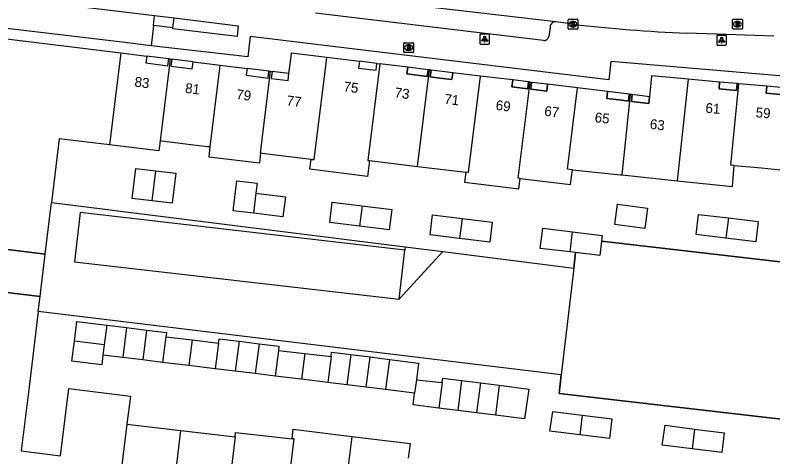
# Model space of a CAD drawing. Extents: x 161696 to 162377, y 380761 to 381673.
# Drawn here: x 162017.9 to 162094.1, y 381563.2 to 381607.7 of the extents above; entities that cross this region are included whole.
import ezdxf

# ---------------------------------------------------------------- set-up
doc = ezdxf.new("R2010")
doc.units = 0
for name, color, linetype in [('IMGEO_Brandkraan', 7, 'Continuous'), ('IMGEO_Groenvoorziening', 7, 'Continuous'), ('IMGEO_Kolk', 7, 'Continuous'), ('IMGEO_Lichtpunt', 7, 'Continuous'), ('IMGEO_Pand', 7, 'Continuous'), ('IMGEO_Pand_nummerreeks', 7, 'Continuous'), ('IMGEO_Pand_overbouw', 7, 'Continuous'), ('IMGEO_Parkeervlak_gesloten', 7, 'Continuous'), ('IMGEO_Parkeervlak_open', 7, 'Continuous'), ('IMGEO_Rijbaan_lokaal_gesloten', 7, 'Continuous'), ('IMGEO_Rijbaan_lokaal_open', 7, 'Continuous'), ('IMGEO_Rioolput', 7, 'Continuous'), ('IMGEO_Voetpad_op_trap', 7, 'Continuous'), ('IMGEO_Voetpad_open', 7, 'Continuous')]:
    doc.layers.add(name, color=color, linetype=linetype)

msp = doc.modelspace()

# ---------------------------------------------------------------- linework, layer by layer
at = {"layer": 'IMGEO_Brandkraan'}
for p, q in [((162056.958, 381603.968), (162056.958, 381604.82)), ((162057.033, 381604.894), (162057.885, 381604.894)), ((162057.446, 381604.674), (162057.471, 381604.674)), ((162057.959, 381604.82), (162057.959, 381603.968)), ((162057.885, 381603.894), (162057.033, 381603.894)), ((162057.469, 381604.114), (162057.444, 381604.114))]:
    msp.add_line(p, q, dxfattribs=at)
for points in [[(162056.958, 381603.968), (162056.958, 381604.82)], [(162057.033, 381604.894), (162057.885, 381604.894)], [(162057.306, 381604.594), (162057.306, 381604.194), (162057.519, 381604.194)], [(162057.537, 381604.594), (162057.306, 381604.594)], [(162057.485, 381604.513), (162057.431, 381604.513), (162057.431, 381604.437)], [(162057.431, 381604.437), (162057.484, 381604.437)], [(162057.959, 381604.82), (162057.959, 381603.968)], [(162057.885, 381603.894), (162057.033, 381603.894)], [(162057.493, 381604.361), (162057.431, 381604.361), (162057.431, 381604.28)], [(162057.431, 381604.28), (162057.493, 381604.28)]]:
    msp.add_lwpolyline(points, dxfattribs=at)
for centre, radius, start, end in [((162057.035, 381604.818), 0.0765, 91.55205, 178.44795), ((162057.035, 381604.818), 0.0765, 91.55205, 178.44795), ((162057.486, 381604.475), 0.0379, 267.82845, 90.93552), ((162057.541, 381604.449), 0.145, 59.4692, 91.53667), ((162057.566, 381604.496), 0.0922, 285.51372, 58.15012), ((162057.571, 381604.304), 0.105, 301.31148, 78.98903), ((162057.883, 381604.818), 0.0765, 1.55205, 88.44795), ((162057.883, 381604.818), 0.0765, 1.55205, 88.44795), ((162057.035, 381603.97), 0.0765, 181.55205, 268.44795), ((162057.035, 381603.97), 0.0765, 181.55205, 268.44795), ((162057.494, 381604.32), 0.0404, 269.87594, 90.50774), ((162057.525, 381604.445), 0.251, 268.66757, 293.53466), ((162057.883, 381603.97), 0.0765, 271.55205, 358.44795), ((162057.883, 381603.97), 0.0765, 271.55205, 358.44795)]:
    msp.add_arc(centre, radius, start, end, dxfattribs=at)
for centre, major_axis, ratio, start_param, end_param in [((162057.445, 381604.394), (-0.387, 0.002), 0.722429, 4.712389, 7.853982), ((162057.47, 381604.394), (-0.39, 0.002), 0.717154, 1.570796, 4.712389)]:
    msp.add_ellipse(centre, major_axis=major_axis, ratio=ratio, start_param=start_param, end_param=end_param, dxfattribs=at)
at = {"layer": 'IMGEO_Groenvoorziening'}
for points in [[(162031.544, 381604.588), (162028.637, 381604.933), (162013.863, 381606.684)], [(162057.108, 381584.326), (162060.889, 381583.85)]]:
    msp.add_lwpolyline(points, dxfattribs=at)
at = {"layer": 'IMGEO_Kolk'}
for p, q in [((162073.494, 381606.325), (162073.494, 381607.177)), ((162073.569, 381607.251), (162074.421, 381607.251)), ((162073.982, 381607.031), (162074.007, 381607.031)), ((162074.495, 381607.177), (162074.495, 381606.325)), ((162074.421, 381606.251), (162073.569, 381606.251)), ((162074.005, 381606.471), (162073.98, 381606.471))]:
    msp.add_line(p, q, dxfattribs=at)
for points in [[(162073.494, 381606.325), (162073.494, 381607.177)], [(162073.569, 381607.251), (162074.421, 381607.251)], [(162073.815, 381606.951), (162073.938, 381606.951), (162073.938, 381606.8), (162074.068, 381606.951), (162074.232, 381606.951), (162074.086, 381606.8), (162074.239, 381606.551), (162074.087, 381606.551), (162074.002, 381606.715), (162073.938, 381606.648), (162073.938, 381606.551), (162073.815, 381606.551), (162073.815, 381606.951)], [(162074.495, 381607.177), (162074.495, 381606.325)], [(162074.421, 381606.251), (162073.569, 381606.251)]]:
    msp.add_lwpolyline(points, dxfattribs=at)
for centre, start, end in [((162073.571, 381607.175), 91.55205, 178.44795), ((162073.571, 381607.175), 91.55205, 178.44795), ((162074.419, 381607.175), 1.55205, 88.44795), ((162074.419, 381607.175), 1.55205, 88.44795), ((162073.571, 381606.327), 181.55205, 268.44795), ((162073.571, 381606.327), 181.55205, 268.44795), ((162074.419, 381606.327), 271.55205, 358.44795), ((162074.419, 381606.327), 271.55205, 358.44795)]:
    msp.add_arc(centre, 0.0765, start, end, dxfattribs=at)
for centre, major_axis, ratio, start_param, end_param in [((162073.981, 381606.751), (-0.387, 0.002), 0.722429, 4.712389, 7.853982), ((162074.006, 381606.751), (-0.39, 0.002), 0.717154, 1.570796, 4.712389)]:
    msp.add_ellipse(centre, major_axis=major_axis, ratio=ratio, start_param=start_param, end_param=end_param, dxfattribs=at)
at = {"layer": 'IMGEO_Lichtpunt'}
for p, q in [((162064.609, 381605.656), (162064.609, 381604.849)), ((162064.609, 381605.656), (162064.609, 381604.849)), ((162065.511, 381605.751), (162064.703, 381605.751)), ((162065.511, 381605.751), (162064.703, 381605.751)), ((162065.605, 381604.849), (162065.605, 381605.656)), ((162065.605, 381604.849), (162065.605, 381605.656)), ((162088.455, 381605.538), (162088.455, 381604.731)), ((162088.455, 381605.538), (162088.455, 381604.731)), ((162089.357, 381605.633), (162088.549, 381605.633)), ((162089.357, 381605.633), (162088.549, 381605.633)), ((162089.451, 381604.731), (162089.451, 381605.538)), ((162089.451, 381604.731), (162089.451, 381605.538)), ((162064.703, 381604.755), (162065.511, 381604.755)), ((162064.703, 381604.755), (162065.511, 381604.755)), ((162088.549, 381604.637), (162089.357, 381604.637)), ((162088.549, 381604.637), (162089.357, 381604.637))]:
    msp.add_line(p, q, dxfattribs=at)
for points in [[(162064.983, 381605.32), (162065.022, 381605.292), (162064.834, 381605.03), (162064.796, 381605.057), (162064.983, 381605.32)], [(162065.085, 381605.272), (162065.132, 381605.272), (162065.132, 381604.95), (162065.085, 381604.95), (162065.085, 381605.272)], [(162065.195, 381605.292), (162065.233, 381605.319), (162065.42, 381605.057), (162065.381, 381605.029), (162065.195, 381605.292)], [(162088.829, 381605.202), (162088.868, 381605.174), (162088.68, 381604.912), (162088.642, 381604.939), (162088.829, 381605.202)], [(162088.931, 381605.154), (162088.978, 381605.154), (162088.978, 381604.832), (162088.931, 381604.832), (162088.931, 381605.154)], [(162089.041, 381605.174), (162089.079, 381605.201), (162089.266, 381604.939), (162089.227, 381604.911), (162089.041, 381605.174)]]:
    msp.add_lwpolyline(points, dxfattribs=at)
for centre in [(162065.108, 381605.454), (162088.954, 381605.336)]:
    msp.add_circle(centre, 0.0994, dxfattribs=at)
for centre, start, end in [((162064.703, 381605.656), 90, 180), ((162064.703, 381605.656), 90, 180), ((162065.511, 381605.656), 0, 90), ((162065.511, 381605.656), 0, 90), ((162088.549, 381605.538), 90, 180), ((162088.549, 381605.538), 90, 180), ((162089.357, 381605.538), 0, 90), ((162089.357, 381605.538), 0, 90), ((162064.703, 381604.849), 180, 270), ((162064.703, 381604.849), 180, 270), ((162065.511, 381604.849), 270, 0), ((162065.511, 381604.849), 270, 360), ((162088.549, 381604.731), 180, 270), ((162088.549, 381604.731), 180, 270), ((162089.357, 381604.731), 270, 0), ((162089.357, 381604.731), 270, 360)]:
    msp.add_arc(centre, 0.0946, start, end, dxfattribs=at)
at = {"layer": 'IMGEO_Pand'}
for points in [[(162011.675, 381584.731), (162014.229, 381605.603), (162028.506, 381603.861)], [(162028.506, 381603.861), (162027.373, 381594.602)], [(162028.506, 381603.861), (162031.107, 381603.544), (162031.022, 381602.85), (162033.232, 381602.578), (162033.317, 381603.273), (162033.469, 381603.255)], [(162043.552, 381602.012), (162043.711, 381601.992), (162043.625, 381601.297), (162045.331, 381601.087), (162045.417, 381601.782), (162045.566, 381602.977), (162045.637, 381603.548), (162045.676, 381603.865), (162049.229, 381603.424)], [(162033.469, 381603.255), (162033.332, 381602.135), (162032.459, 381595.003)], [(162033.469, 381603.255), (162033.621, 381603.237), (162033.534, 381602.542), (162034.929, 381602.368), (162035.681, 381602.274), (162035.734, 381602.694), (162035.768, 381602.969), (162038.484, 381602.635)], [(162047.648, 381593.137), (162047.948, 381593.119), (162049.191, 381603.115), (162049.229, 381603.424)], [(162049.229, 381603.424), (162052.498, 381603.018), (162052.42, 381602.318), (162054.186, 381602.109), (162054.271, 381602.804), (162054.573, 381602.767)], [(162037.495, 381594.39), (162038.449, 381602.339), (162038.484, 381602.635)], [(162038.484, 381602.635), (162041.2, 381602.301), (162041.114, 381601.606), (162043.308, 381601.336), (162043.393, 381602.031), (162043.552, 381602.012)], [(162054.573, 381602.767), (162053.364, 381593.037), (162053.532, 381593.017)], [(162059.563, 381602.157), (162059.409, 381602.175), (162059.316, 381601.476), (162057.282, 381601.748), (162057.377, 381602.424), (162054.573, 381602.767)], [(162058.355, 381592.438), (162059.563, 381602.157)], [(162064.655, 381601.537), (162061.906, 381601.873), (162061.819, 381601.17), (162060.613, 381601.32), (162059.63, 381601.442), (162059.717, 381602.138), (162059.563, 381602.157)], [(162042.564, 381593.774), (162043.422, 381600.924), (162043.552, 381602.012)], [(162064.655, 381601.537), (162063.447, 381591.826), (162063.198, 381591.856)], [(162069.676, 381600.919), (162069.52, 381600.94), (162069.445, 381600.247), (162067.849, 381600.441), (162067.934, 381601.136), (162064.655, 381601.537)], [(162085.571, 381601.212), (162081.892, 381601.543), (162081.703, 381599.445), (162081.641, 381598.756), (162079.874, 381598.98), (162079.946, 381599.664), (162079.792, 381599.68)], [(162068.692, 381591.213), (162068.472, 381591.24), (162069.676, 381600.919)], [(162074.451, 381600.335), (162071.432, 381600.706), (162071.35, 381600.024), (162069.753, 381600.214), (162069.831, 381600.898), (162069.676, 381600.919)], [(162085.571, 381601.212), (162084.486, 381590.993)], [(162090.7, 381600.761), (162090.509, 381600.779), (162090.451, 381600.081), (162088.694, 381600.229), (162088.753, 381600.926), (162085.571, 381601.212)], [(162090.205, 381592.517), (162089.889, 381592.547), (162090.7, 381600.761)], [(162095.799, 381600.303), (162095.644, 381600.317), (162095.584, 381599.619), (162093.428, 381599.805), (162093.489, 381600.502), (162090.7, 381600.761)], [(162073.931, 381592.097), (162073.433, 381592.149), (162074.451, 381600.335)], [(162079.792, 381599.68), (162079.638, 381599.696), (162079.566, 381599.012), (162078.628, 381599.122), (162077.388, 381599.267), (162077.47, 381599.964), (162074.451, 381600.335)], [(162078.931, 381591.574), (162079.792, 381599.68)], [(162027.373, 381594.602), (162022.302, 381595.223), (162021.523, 381588.807)], [(162032.459, 381595.003), (162032.336, 381593.995), (162027.373, 381594.602)], [(162037.495, 381594.39), (162037.233, 381594.415), (162035.277, 381594.652), (162033.429, 381594.876), (162032.62, 381594.974), (162032.459, 381595.003)], [(162042.564, 381593.774), (162042.443, 381592.762), (162037.374, 381593.378), (162037.495, 381594.39)], [(162047.648, 381593.137), (162043.802, 381593.609), (162042.742, 381593.739), (162042.564, 381593.774)], [(162053.532, 381593.017), (162053.327, 381591.43), (162047.528, 381592.154), (162047.648, 381593.137)], [(162053.532, 381593.017), (162058.355, 381592.438)], [(162031.654, 381588.974), (162029.636, 381589.216), (162029.999, 381592.234), (162032.026, 381591.99)], [(162058.355, 381592.438), (162063.198, 381591.856)], [(162084.486, 381590.993), (162090.042, 381590.412), (162090.205, 381592.517)], [(162090.205, 381592.517), (162092.95, 381592.274), (162094.886, 381592.102)], [(162032.026, 381591.99), (162034.034, 381591.749), (162033.671, 381588.731), (162031.654, 381588.974)], [(162031.654, 381588.974), (162032.026, 381591.99)], [(162063.198, 381591.856), (162063.076, 381590.845), (162068.562, 381590.186), (162068.692, 381591.213)], [(162068.692, 381591.213), (162073.758, 381590.595), (162073.931, 381592.097)], [(162073.931, 381592.097), (162078.786, 381591.589), (162078.931, 381591.574)], [(162078.931, 381591.574), (162084.486, 381590.993)], [(162041.833, 381587.713), (162039.798, 381587.964), (162040.171, 381590.981), (162042.205, 381590.73), (162042.084, 381589.747)], [(162042.084, 381589.747), (162045.059, 381589.38), (162044.808, 381587.345), (162041.833, 381587.713)], [(162042.084, 381589.747), (162041.833, 381587.713)], [(162011.675, 381584.731), (162020.892, 381583.603), (162021.523, 381588.807)], [(162052.515, 381586.411), (162049.514, 381586.779), (162049.764, 381588.814), (162052.766, 381588.446)], [(162052.766, 381588.446), (162055.765, 381588.077), (162055.515, 381586.042), (162052.515, 381586.411)], [(162052.766, 381588.446), (162052.515, 381586.411)], [(162081.214, 381586.179), (162078.196, 381586.586), (162078.47, 381588.618), (162081.488, 381588.211), (162081.214, 381586.179)], [(162062.592, 381585.163), (162059.618, 381585.533), (162059.871, 381587.567), (162062.843, 381587.197)], [(162062.843, 381587.197), (162065.872, 381586.82), (162065.619, 381584.786), (162062.592, 381585.163)], [(162062.843, 381587.197), (162062.592, 381585.163)], [(162089.39, 381585.208), (162086.387, 381585.569), (162086.632, 381587.604), (162089.641, 381587.242)], [(162089.641, 381587.242), (162092.639, 381586.882), (162092.394, 381584.847), (162089.39, 381585.208)], [(162089.641, 381587.242), (162089.39, 381585.208)], [(162073.702, 381583.813), (162070.704, 381584.173), (162070.949, 381586.208), (162073.953, 381585.844)], [(162073.702, 381583.813), (162073.953, 381585.844)], [(162073.953, 381585.844), (162076.939, 381585.483), (162076.87, 381584.9)], [(162076.87, 381584.9), (162076.7, 381583.452), (162074.249, 381583.747)], [(162074.249, 381583.747), (162073.702, 381583.813)], [(162020.189, 381577.825), (162020.371, 381579.323), (162011.727, 381580.381), (162011.51, 381578.614), (162010.935, 381578.684)], [(162020.189, 381577.825), (162019.267, 381570.243), (162018.48, 381563.777), (162022.431, 381563.297), (162023.256, 381570.077), (162029.459, 381569.305), (162029.1, 381566.483)], [(162023.829, 381574.824), (162024.086, 381576.825), (162027.077, 381576.449)], [(162027.077, 381576.449), (162026.822, 381574.447)], [(162027.077, 381576.449), (162029.08, 381576.197)], [(162029.08, 381576.197), (162028.695, 381573.188)], [(162029.08, 381576.197), (162031.082, 381575.945)], [(162031.082, 381575.945), (162030.699, 381572.943)], [(162031.082, 381575.945), (162033.085, 381575.693), (162033.015, 381575.26)], [(162026.692, 381573.433), (162026.578, 381572.438), (162023.571, 381572.822), (162023.829, 381574.824)], [(162026.822, 381574.447), (162023.829, 381574.824)], [(162033.015, 381575.26), (162032.688, 381572.699)], [(162033.015, 381575.26), (162035.667, 381574.949)], [(162035.667, 381574.949), (162035.338, 381572.375)], [(162035.667, 381574.949), (162038.319, 381574.637)], [(162038.319, 381574.637), (162038.382, 381575.074), (162040.391, 381574.826)], [(162040.391, 381574.826), (162040.005, 381571.804)], [(162040.391, 381574.826), (162042.401, 381574.577)], [(162026.822, 381574.447), (162026.692, 381573.433)], [(162038.319, 381574.637), (162037.989, 381572.051)], [(162042.401, 381574.577), (162042.015, 381571.558)], [(162042.401, 381574.577), (162044.41, 381574.329), (162044.349, 381573.892)], [(162044.349, 381573.892), (162044.02, 381571.313)], [(162044.349, 381573.892), (162047.002, 381573.592)], [(162028.695, 381573.188), (162026.692, 381573.433)], [(162030.699, 381572.943), (162028.695, 381573.188)], [(162047.002, 381573.592), (162046.669, 381570.989)], [(162047.002, 381573.592), (162049.654, 381573.292)], [(162049.654, 381573.292), (162049.318, 381570.664)], [(162049.654, 381573.292), (162049.704, 381573.739), (162051.645, 381573.488)], [(162051.645, 381573.488), (162051.254, 381570.428)], [(162051.645, 381573.488), (162053.586, 381573.238)], [(162053.197, 381570.19), (162053.586, 381573.238)], [(162053.586, 381573.238), (162055.527, 381572.987)], [(162032.688, 381572.699), (162030.699, 381572.943)], [(162035.338, 381572.375), (162032.688, 381572.699)], [(162037.989, 381572.051), (162035.338, 381572.375)], [(162055.527, 381572.987), (162055.14, 381569.952)], [(162055.527, 381572.987), (162058.447, 381572.61), (162058.234, 381570.948)], [(162040.005, 381571.804), (162037.989, 381572.051)], [(162042.015, 381571.558), (162040.005, 381571.804)], [(162044.02, 381571.313), (162042.015, 381571.558)], [(162046.669, 381570.989), (162044.02, 381571.313)], [(162049.318, 381570.664), (162046.669, 381570.989)], [(162058.234, 381570.948), (162058.058, 381569.595)], [(162058.234, 381570.948), (162060.843, 381570.683)], [(162060.843, 381570.683), (162060.888, 381571.119), (162062.785, 381570.877)], [(162062.785, 381570.877), (162062.399, 381567.853)], [(162062.785, 381570.877), (162064.683, 381570.634)], [(162051.254, 381570.428), (162049.318, 381570.664)], [(162053.197, 381570.19), (162051.254, 381570.428)], [(162055.14, 381569.952), (162053.197, 381570.19)], [(162060.843, 381570.683), (162060.512, 381568.095)], [(162064.683, 381570.634), (162064.297, 381567.61)], [(162064.683, 381570.634), (162066.58, 381570.392)], [(162066.58, 381570.392), (162069.555, 381570.012), (162069.11, 381566.993), (162066.194, 381567.367)], [(162066.58, 381570.392), (162066.194, 381567.367)], [(162058.058, 381569.595), (162055.14, 381569.952)], [(162060.512, 381568.095), (162057.911, 381568.428), (162058.058, 381569.595)], [(162062.399, 381567.853), (162060.512, 381568.095)], [(162064.297, 381567.61), (162062.399, 381567.853)], [(162066.194, 381567.367), (162064.297, 381567.61)], [(162074.67, 381565.39), (162071.672, 381565.754), (162071.956, 381567.746), (162074.924, 381567.383)], [(162074.924, 381567.383), (162077.889, 381567.02), (162077.667, 381565.025), (162074.67, 381565.39)], [(162074.924, 381567.383), (162074.67, 381565.39)], [(162029.1, 381566.483), (162027.898, 381556.601)], [(162029.1, 381566.483), (162034.552, 381565.84)], [(162085.975, 381563.98), (162082.968, 381564.356), (162083.279, 381566.367), (162086.23, 381565.979)], [(162033.346, 381555.93), (162034.552, 381565.84)], [(162034.552, 381565.84), (162039.994, 381565.198)], [(162039.994, 381565.198), (162040.028, 381565.633), (162042.453, 381565.364), (162045.748, 381565)], [(162045.748, 381565), (162045.855, 381565.965), (162051.729, 381565.24)], [(162086.23, 381565.979), (162089.191, 381565.589), (162088.982, 381563.604), (162085.975, 381563.98)], [(162086.23, 381565.979), (162085.975, 381563.98)], [(162039.994, 381565.198), (162038.785, 381555.261)], [(162044.655, 381554.542), (162045.925, 381564.98), (162045.748, 381565)], [(162051.729, 381565.24), (162050.342, 381553.842)], [(162051.729, 381565.24), (162057.602, 381564.514), (162057.414, 381563.032)]]:
    msp.add_lwpolyline(points, dxfattribs=at)
at = {"layer": 'IMGEO_Pand_overbouw'}
for points in [[(162033.317, 381603.273), (162031.107, 381603.544), (162031.022, 381602.85), (162033.232, 381602.578)], [(162035.768, 381602.969), (162033.621, 381603.237), (162033.534, 381602.542), (162034.929, 381602.368), (162035.681, 381602.274), (162035.734, 381602.694)], [(162054.271, 381602.804), (162052.498, 381603.018), (162052.42, 381602.318), (162054.186, 381602.109)], [(162043.393, 381602.031), (162041.2, 381602.301), (162041.114, 381601.606), (162043.308, 381601.336)], [(162059.409, 381602.175), (162057.377, 381602.424), (162057.282, 381601.748), (162059.316, 381601.476)], [(162061.906, 381601.873), (162059.717, 381602.138), (162059.63, 381601.442), (162060.613, 381601.32), (162061.819, 381601.17)], [(162045.417, 381601.782), (162043.711, 381601.992), (162043.625, 381601.297), (162045.331, 381601.087)], [(162069.52, 381600.94), (162067.934, 381601.136), (162067.849, 381600.441), (162069.445, 381600.247)], [(162071.432, 381600.706), (162069.831, 381600.898), (162069.753, 381600.214), (162071.35, 381600.024)], [(162090.509, 381600.779), (162088.753, 381600.926), (162088.694, 381600.229), (162090.451, 381600.081)], [(162079.638, 381599.696), (162077.47, 381599.964), (162077.388, 381599.267), (162078.628, 381599.122), (162079.566, 381599.012)], [(162095.644, 381600.317), (162093.489, 381600.502), (162093.428, 381599.805), (162095.584, 381599.619)], [(162081.703, 381599.445), (162079.946, 381599.664), (162079.874, 381598.98), (162081.641, 381598.756)], [(162020.892, 381583.603), (162011.675, 381584.731), (162010.935, 381578.684), (162011.51, 381578.614), (162011.727, 381580.381), (162020.371, 381579.323)]]:
    msp.add_lwpolyline(points, close=True, dxfattribs=at)
at = {"layer": 'IMGEO_Parkeervlak_gesloten'}
for points in [[(162076.87, 381584.9), (162076.7, 381583.452), (162074.249, 381583.747), (162074.069, 381582.19), (162072.821, 381571.426), (162072.606, 381569.571), (162123.394, 381563.682), (162123.71, 381566.406), (162126.692, 381566.06), (162128.186, 381578.95), (162076.87, 381584.9)], [(162076.87, 381584.9), (162128.186, 381578.95), (162126.692, 381566.06), (162123.71, 381566.406), (162123.394, 381563.682), (162072.606, 381569.571), (162072.821, 381571.426)], [(162074.069, 381582.19), (162074.249, 381583.747)]]:
    msp.add_lwpolyline(points, dxfattribs=at)
at = {"layer": 'IMGEO_Parkeervlak_open'}
msp.add_lwpolyline([(162056.495, 381579.046), (162057.067, 381583.998)], dxfattribs=at)
at = {"layer": 'IMGEO_Rijbaan_lokaal_gesloten'}
for points in [[(162072.254, 381606.978), (162047.401, 381609.922)], [(162073.995, 381606.751), (162072.254, 381606.978)], [(162094.189, 381605.562), (162088.479, 381605.752), (162085.433, 381605.856)]]:
    msp.add_lwpolyline(points, dxfattribs=at)
msp.add_arc((162091.343, 381754.923), 149.184, 263.32214, 267.72954, dxfattribs=at)
at = {"layer": 'IMGEO_Rijbaan_lokaal_open'}
for points in [[(162021.523, 381588.807), (162057.108, 381584.326)], [(162057.067, 381583.998), (162024.4, 381587.786), (162023.827, 381582.833), (162056.495, 381579.046)], [(162056.495, 381579.046), (162060.889, 381583.85)], [(162057.108, 381584.326), (162057.067, 381583.998)], [(162060.889, 381583.85), (162074.069, 381582.19)], [(162074.069, 381582.19), (162072.821, 381571.426)], [(162072.821, 381571.426), (162020.189, 381577.825)]]:
    msp.add_lwpolyline(points, dxfattribs=at)
at = {"layer": 'IMGEO_Rioolput'}
for p, q in [((162090.044, 381606.334), (162090.044, 381607.186)), ((162090.119, 381607.26), (162090.971, 381607.26)), ((162090.532, 381607.04), (162090.557, 381607.04)), ((162091.045, 381607.186), (162091.045, 381606.334)), ((162090.971, 381606.26), (162090.119, 381606.26)), ((162090.555, 381606.48), (162090.53, 381606.48))]:
    msp.add_line(p, q, dxfattribs=at)
for points in [[(162090.044, 381606.334), (162090.044, 381607.186)], [(162090.119, 381607.26), (162090.971, 381607.26)], [(162090.633, 381606.958), (162090.381, 381606.96), (162090.381, 381606.56)], [(162090.381, 381606.56), (162090.505, 381606.56), (162090.505, 381606.722), (162090.516, 381606.722)], [(162090.559, 381606.879), (162090.505, 381606.879), (162090.505, 381606.798)], [(162090.505, 381606.798), (162090.557, 381606.798)], [(162090.563, 381606.693), (162090.634, 381606.56), (162090.774, 381606.56), (162090.709, 381606.686)], [(162091.045, 381607.186), (162091.045, 381606.334)], [(162090.971, 381606.26), (162090.119, 381606.26)]]:
    msp.add_lwpolyline(points, dxfattribs=at)
for centre, radius, start, end in [((162090.121, 381607.184), 0.0765, 91.55205, 178.44795), ((162090.121, 381607.184), 0.0765, 91.55205, 178.44795), ((162090.515, 381606.669), 0.0533, 26.02933, 88.69889), ((162090.541, 381606.987), 0.19, 274.7715, 282.96867), ((162090.565, 381606.783), 0.0964, 77.00612, 93.18647), ((162090.579, 381606.84), 0.0378, 276.66336, 79.67722), ((162090.632, 381606.848), 0.109, 350.36119, 89.41601), ((162090.63, 381606.848), 0.112, 277.58423, 350.98172), ((162090.614, 381606.633), 0.108, 29.51342, 73.79051), ((162090.969, 381607.184), 0.0765, 1.55205, 88.44795), ((162090.969, 381607.184), 0.0765, 1.55205, 88.44795), ((162090.121, 381606.336), 0.0765, 181.55205, 268.44795), ((162090.121, 381606.336), 0.0765, 181.55205, 268.44795), ((162090.969, 381606.336), 0.0765, 271.55205, 358.44795), ((162090.969, 381606.336), 0.0765, 271.55205, 358.44795)]:
    msp.add_arc(centre, radius, start, end, dxfattribs=at)
for centre, major_axis, ratio, start_param, end_param in [((162090.531, 381606.76), (-0.387, 0.002), 0.722429, 4.712389, 7.853982), ((162090.556, 381606.76), (-0.39, 0.002), 0.717154, 1.570796, 4.712389)]:
    msp.add_ellipse(centre, major_axis=major_axis, ratio=ratio, start_param=start_param, end_param=end_param, dxfattribs=at)
at = {"layer": 'IMGEO_Voetpad_op_trap'}
for points in [[(162031.775, 381606.612), (162031.891, 381607.623)], [(162033.738, 381606.399), (162033.865, 381607.381)]]:
    msp.add_lwpolyline(points, dxfattribs=at)
at = {"layer": 'IMGEO_Voetpad_open'}
for points in [[(162017.045, 381609.444), (162031.891, 381607.623)], [(162031.891, 381607.623), (162033.865, 381607.381)], [(162071.019, 381605.101), (162048.093, 381607.855)], [(162033.865, 381607.381), (162040.319, 381606.597), (162040.193, 381605.505), (162033.741, 381606.273), (162033.738, 381606.399)], [(162031.775, 381606.612), (162031.544, 381604.588)], [(162033.738, 381606.399), (162031.775, 381606.612)], [(162071.688, 381606.466), (162071.581, 381605.529)], [(162132.296, 381600.299), (162116.888, 381601.956), (162114.598, 381601.834), (162114.509, 381599.867), (162077.801, 381602.999), (162077.615, 381601.149), (162050.093, 381604.479), (162041.528, 381605.503), (162041.289, 381603.455), (162031.544, 381604.588)]]:
    msp.add_lwpolyline(points, dxfattribs=at)
for centre, radius, start, end in [((162072.196, 381606.473), 0.508, 83.45758, 180.807), ((162071.045, 381605.65), 0.55, 267.34001, 347.24331)]:
    msp.add_arc(centre, radius, start, end, dxfattribs=at)

# ---------------------------------------------------------------- texts
at = {"layer": 'IMGEO_Pand_nummerreeks'}
for s, rotation, p in [('83', 352.97554, (162029.834, 381600.478)), ('81', 352.87813, (162034.921, 381599.849)), ('75', 353.2391, (162050.864, 381599.985)), ('79', 352.97554, (162040.069, 381599.216)), ('73', 352.37393, (162056.001, 381599.397)), ('77', 352.97554, (162045.137, 381598.592)), ('71', 352.90105, (162061.005, 381598.752)), ('69', 353.06148, (162066.18, 381598.125)), ('67', 353.20472, (162071.069, 381597.54)), ('61', 355.1757, (162087.296, 381597.838)), ('59', 355.0611, (162092.348, 381597.389)), ('65', 353.31931, (162076.14, 381596.896)), ('63', 352.76354, (162081.684, 381596.231))]:
    msp.add_text(s, height=1, rotation=rotation, dxfattribs=at).set_placement(p)

doc.saveas('drawing.dxf')
